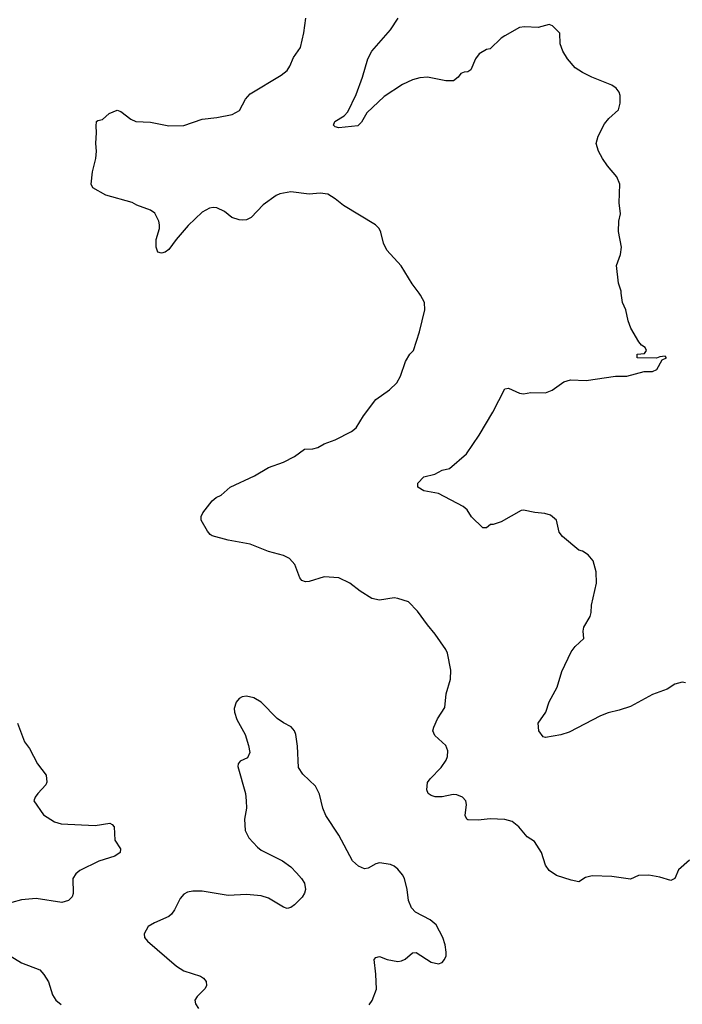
# Model space of a CAD drawing. Header units: inches. Extents: x 2057696 to 2160536, y 827480 to 1016834.
# Tile 366 of 422: x 2114201 to 2117791, y 996148 to 1001481. Entities that reach past the tile are written whole.
import ezdxf

# ---------------------------------------------------------------- set-up
doc = ezdxf.new("R2010")
doc.units = ezdxf.units.IN
doc.header["$MEASUREMENT"] = 0
doc.layers.add('C1010', color=7, linetype='Continuous')
doc.layers.add('C1919', color=7, linetype='Continuous')

msp = doc.modelspace()

# ---------------------------------------------------------------- linework, layer by layer
at = {"layer": 'C1010', "color": 5}
for points, elevation in [([(2116365.7, 1000000), (2116328, 1000050), (2116267.5, 1000147.5), (2116190, 1000233.2), (2116171.8, 1000270), (2116158.4, 1000330), (2116149.4, 1000350), (2116129.2, 1000370), (2115955.6, 1000475.6), (2115911.2, 1000511.2), (2115870, 1000536.2), (2115830, 1000542), (2115770, 1000536.4), (2115670, 1000548.6), (2115610, 1000538.7), (2115590, 1000529.8), (2115520.7, 1000479.3), (2115455, 1000410), (2115430, 1000398), (2115410, 1000395), (2115390, 1000396.5), (2115351.3, 1000410), (2115310, 1000443), (2115270, 1000462.9), (2115250, 1000464.5), (2115230, 1000459.5), (2115190, 1000439.5), (2115113.9, 1000366.1), (2115048.9, 1000291.1), (2115010, 1000236), (2114990, 1000222.7), (2114970, 1000217.2), (2114950, 1000222), (2114940.9, 1000250), (2114940.9, 1000290), (2114958, 1000350), (2114958, 1000370), (2114955.1, 1000390), (2114932.7, 1000432.7), (2114909.6, 1000449.6), (2114836.6, 1000476.6), (2114810, 1000491.5), (2114668.7, 1000530), (2114598, 1000570), (2114589, 1000590), (2114596.4, 1000656.4), (2114614, 1000730), (2114617.2, 1000770), (2114613.2, 1000810), (2114617.2, 1000870), (2114614.6, 1000905.4), (2114618, 1000930), (2114625.2, 1000934.8), (2114650, 1000941), (2114686, 1000974), (2114729.2, 1000990.8), (2114750, 1000984), (2114802.4, 1000942.4), (2114830, 1000930.7), (2114910, 1000926), (2115010, 1000905.7), (2115090, 1000908.9), (2115190, 1000942.2), (2115268.6, 1000951.4), (2115352.5, 1000967.5), (2115392, 1000990), (2115423.7, 1001050), (2115450, 1001080.5), (2115618.5, 1001181.5), (2115650, 1001205.5), (2115665.6, 1001230), (2115683.9, 1001276.1), (2115722.7, 1001330), (2115740.9, 1001410), (2115752, 1001490)], 380), ([(2117460.5, 1000000), (2117459.3, 1000010), (2117446.3, 1000053.7), (2117434.5, 1000150), (2117456, 1000210), (2117462.7, 1000250), (2117446.3, 1000333.7), (2117446.6, 1000390), (2117456, 1000430), (2117449.5, 1000490), (2117452.7, 1000590), (2117437.2, 1000630), (2117386, 1000690), (2117359.3, 1000730), (2117337.2, 1000770), (2117325.2, 1000810), (2117336, 1000850), (2117370, 1000918), (2117393.6, 1000946.4), (2117446.3, 1000993.7), (2117455.1, 1001030), (2117454.5, 1001070), (2117449.5, 1001089.5), (2117432.7, 1001110), (2117410, 1001127), (2117302, 1001170), (2117250, 1001195.1), (2117210, 1001221.2), (2117169.2, 1001270), (2117144, 1001310), (2117129, 1001350), (2117128, 1001408), (2117088.4, 1001448.4), (2117070, 1001455.3), (2117010, 1001439), (2116936.9, 1001443.1), (2116910, 1001439), (2116830, 1001394), (2116810, 1001381.6), (2116750, 1001324), (2116730, 1001319), (2116690, 1001296), (2116670.7, 1001270), (2116644.7, 1001210), (2116630, 1001199), (2116610, 1001197.2), (2116590.7, 1001189.3), (2116576, 1001170), (2116551.3, 1001150), (2116510, 1001149.6), (2116410, 1001169.7), (2116370, 1001166), (2116330, 1001155.1), (2116274.8, 1001130), (2116175.2, 1001064.7), (2116082.8, 1000977.2), (2116053.3, 1000926.7), (2116032.9, 1000907.1), (2115930, 1000896), (2115910, 1000901.2), (2115901.2, 1000910), (2115909.2, 1000930), (2115959.6, 1000960.4), (2115978.7, 1000981.3), (2116024.2, 1001075.8), (2116058.7, 1001170), (2116086.6, 1001270), (2116110, 1001310.4), (2116210, 1001425.5), (2116251.3, 1001490)], 360)]:
    msp.add_lwpolyline(points, dxfattribs=dict(at, elevation=elevation))
at = {"layer": 'C1919', "color": 5}
for points, elevation in [([(2117830, 996929), (2117770, 996876), (2117750.5, 996830), (2117730, 996818.9), (2117670, 996837.4), (2117610, 996847.6), (2117554.4, 996845.6), (2117510, 996826.6), (2117410, 996840.5), (2117303.3, 996843.3), (2117266, 996834), (2117230, 996812.3), (2117190, 996820.7), (2117110, 996845.2), (2117070, 996873.2), (2117050, 996902), (2117027.6, 996970), (2116990, 997029.4), (2116950, 997055.6), (2116906, 997110), (2116870, 997139.1), (2116830, 997148.4), (2116750, 997152.4), (2116684.7, 997144.7), (2116630, 997146.6), (2116624, 997150), (2116615.1, 997170), (2116621.3, 997230), (2116618, 997250), (2116600.9, 997270), (2116570, 997283.1), (2116550, 997284.4), (2116490, 997271.2), (2116452.7, 997272.7), (2116430, 997279.6), (2116415.1, 997290), (2116406.3, 997310), (2116411.6, 997350), (2116425.1, 997370), (2116484.7, 997430), (2116511.1, 997470), (2116518.3, 997490), (2116520.1, 997520.1), (2116509.7, 997549.7), (2116450, 997604.5), (2116440.5, 997630), (2116444.2, 997650), (2116465.2, 997694.8), (2116504.2, 997755.8), (2116512.6, 997830), (2116535.6, 997910), (2116538, 997958), (2116518.4, 998050), (2116509.7, 998069.7), (2116452.7, 998152.7), (2116410, 998202.7), (2116357.2, 998277.2), (2116307.2, 998327.2), (2116250, 998346.6), (2116229.4, 998349.4), (2116150, 998337), (2116110, 998347), (2116046.2, 998386.2), (2115989.7, 998429.7), (2115930, 998458), (2115850, 998462.7), (2115770, 998438), (2115750, 998437), (2115730, 998444.5), (2115718.7, 998458.7), (2115691.6, 998530), (2115662.5, 998562.5), (2115630, 998578.9), (2115550, 998601.3), (2115450, 998640.7), (2115330, 998662), (2115244.8, 998684.8), (2115232.5, 998692.5), (2115219, 998710), (2115184, 998770), (2115184, 998790), (2115193.2, 998810), (2115244.7, 998875.3), (2115266, 998894), (2115293.3, 998906.7), (2115341.2, 998950), (2115472.7, 999010), (2115550, 999056.5), (2115630, 999084.9), (2115690, 999114.9), (2115744.7, 999155.3), (2115790, 999156.4), (2115816.2, 999163.8), (2115850, 999183.8), (2115910, 999206), (2115999, 999250), (2116023.7, 999270), (2116063.8, 999336.2), (2116130, 999424), (2116204.4, 999475.6), (2116244.9, 999515.1), (2116265.1, 999550), (2116292, 999630), (2116314.5, 999670), (2116334, 999690), (2116367.3, 999790), (2116395.6, 999910), (2116393.6, 999950), (2116373.3, 999990), (2116365.7, 1000000)], 380), ([(2117809.2, 997889.2), (2117790, 997892.7), (2117750, 997882), (2117710, 997855.1), (2117630, 997825.6), (2117510, 997762), (2117450, 997740.5), (2117390, 997727.6), (2117348.9, 997711.1), (2117178.8, 997621.2), (2117132.5, 997607.5), (2117050, 997592.3), (2117037.5, 997597.5), (2117014.5, 997630), (2117009.6, 997670), (2117051.8, 997730), (2117070, 997786.8), (2117114, 997866), (2117138.9, 997950), (2117190, 998058), (2117210, 998086), (2117257.2, 998130), (2117254, 998170), (2117257.2, 998190), (2117291.5, 998248.5), (2117298, 998270), (2117299, 998310), (2117326, 998430), (2117325.2, 998490), (2117309, 998550), (2117282, 998582), (2117250, 998602), (2117230, 998608.7), (2117142, 998682), (2117124.5, 998704.5), (2117109.2, 998770), (2117076.6, 998796.6), (2117046.8, 998806.8), (2116991.5, 998811.5), (2116930, 998824.5), (2116917.5, 998822.5), (2116810, 998761.2), (2116767.3, 998747.3), (2116752.7, 998747.3), (2116730, 998728), (2116710, 998728.7), (2116650, 998789.2), (2116625.6, 998825.6), (2116603.9, 998843.9), (2116470, 998915.3), (2116390, 998929.2), (2116358, 998950), (2116359, 998970), (2116390, 999004.7), (2116450, 999018.8), (2116490, 999040.7), (2116530, 999051), (2116621.2, 999130), (2116690, 999231), (2116765.4, 999354.6), (2116830, 999481), (2116850, 999486), (2116910, 999458.8), (2116930, 999454.8), (2116970, 999462.8), (2117050, 999461), (2117086.3, 999473.7), (2117150, 999518.8), (2117186, 999530), (2117270, 999527.7), (2117430, 999550.7), (2117490, 999551), (2117584.7, 999575.3), (2117630, 999576), (2117652.9, 999587.1), (2117682, 999638), (2117706, 999650), (2117698, 999658), (2117670, 999655.3), (2117651.6, 999648.4), (2117546, 999650), (2117546, 999670), (2117587.3, 999672.7), (2117598, 999690), (2117590, 999706), (2117570, 999718), (2117556.5, 999736.5), (2117513.2, 999810), (2117497.2, 999850), (2117485.2, 999910), (2117466.6, 999950), (2117460.5, 1000000)], 360), ([(2116095.4, 996144.6), (2116111.5, 996168.5), (2116133.6, 996230), (2116131.3, 996311.3), (2116121.2, 996390), (2116130, 996401), (2116150, 996406.8), (2116192, 996390), (2116250, 996380.5), (2116270, 996383), (2116290, 996393.4), (2116330, 996427.3), (2116350, 996428), (2116430, 996376.5), (2116470, 996367.2), (2116490, 996375.3), (2116503.5, 996390), (2116511.1, 996410), (2116512.4, 996430), (2116506.3, 996470), (2116493.7, 996510), (2116457.6, 996577.6), (2116425.3, 996605.3), (2116346.4, 996646.4), (2116324.8, 996670), (2116308.5, 996710), (2116301.3, 996770), (2116285.6, 996830), (2116275.1, 996850), (2116250, 996879.5), (2116230, 996896.2), (2116210, 996905.6), (2116150, 996915.1), (2116130, 996909.7), (2116090, 996885.1), (2116070, 996882), (2116036.3, 996896.3), (2116005.2, 996925.2), (2115930, 997064.2), (2115859.1, 997170), (2115844.2, 997210), (2115825.4, 997285.4), (2115803.7, 997330), (2115735.1, 997395.1), (2115712.3, 997430), (2115706.2, 997546.2), (2115698, 997610), (2115689.3, 997630), (2115671.4, 997651.4), (2115630, 997672), (2115596.2, 997696.2), (2115510, 997785.1), (2115470, 997807.6), (2115430, 997817.6), (2115406.4, 997813.6), (2115390, 997805.2), (2115374.6, 997785.4), (2115363.8, 997750), (2115365.5, 997730), (2115378.4, 997690), (2115422.4, 997610), (2115441.6, 997550), (2115447.3, 997512.7), (2115436.3, 997483.7), (2115394.8, 997465.2), (2115384.7, 997450), (2115383.5, 997436.5), (2115423.7, 997290), (2115428.8, 997250), (2115430.3, 997209.7), (2115419.5, 997150), (2115422, 997090), (2115442, 997050), (2115490, 996998.3), (2115510, 996983.6), (2115624.9, 996924.9), (2115670, 996892.7), (2115700.6, 996860.6), (2115728.2, 996830), (2115743.4, 996803.4), (2115750.4, 996770.4), (2115744.4, 996750), (2115731.5, 996728.5), (2115690, 996686.6), (2115670, 996672), (2115650, 996667), (2115630, 996674), (2115550, 996722.7), (2115510, 996734.8), (2115430, 996742.9), (2115330, 996737.8), (2115190, 996760.6), (2115139.1, 996760.9), (2115110, 996756.1), (2115090, 996744.4), (2115070, 996722), (2115040.5, 996659.5), (2115024.3, 996635.7), (2115010, 996624.4), (2114930.7, 996590), (2114897.3, 996570), (2114876.3, 996530), (2114878, 996510), (2114892.7, 996490), (2115050, 996354.9), (2115090, 996330.2), (2115180, 996300), (2115196.5, 996290), (2115211.8, 996271.8), (2115214, 996250), (2115206.2, 996233.8), (2115162, 996190), (2115150.7, 996170), (2115153.4, 996150), (2115170, 996126)], 420), ([(2114188.8, 997670), (2114226.7, 997570), (2114253.5, 997533.5), (2114297.6, 997450), (2114344.9, 997390), (2114348.5, 997351.5), (2114342.9, 997337.1), (2114298.8, 997290), (2114284.7, 997270), (2114278, 997250), (2114330, 997174.8), (2114390, 997137.1), (2114425.8, 997125.8), (2114610, 997115.8), (2114690, 997128.5), (2114702.6, 997122.6), (2114713.7, 997110), (2114717.4, 997037.4), (2114748.2, 996990), (2114746, 996970), (2114716.3, 996950), (2114630, 996924), (2114527.6, 996872.4), (2114504.6, 996855.4), (2114489, 996830), (2114490, 996749), (2114484.6, 996730), (2114466, 996710), (2114430, 996698.7), (2114290, 996721.2), (2114210, 996713.3), (2114051.3, 996670)], 380), ([(2114150.3, 996410), (2114210, 996372.6), (2114310, 996334), (2114332.6, 996310), (2114356.9, 996270), (2114379.6, 996199.6), (2114396.4, 996170), (2114426.3, 996146.3)], 380)]:
    msp.add_lwpolyline(points, dxfattribs=dict(at, elevation=elevation))

doc.saveas('drawing.dxf')
